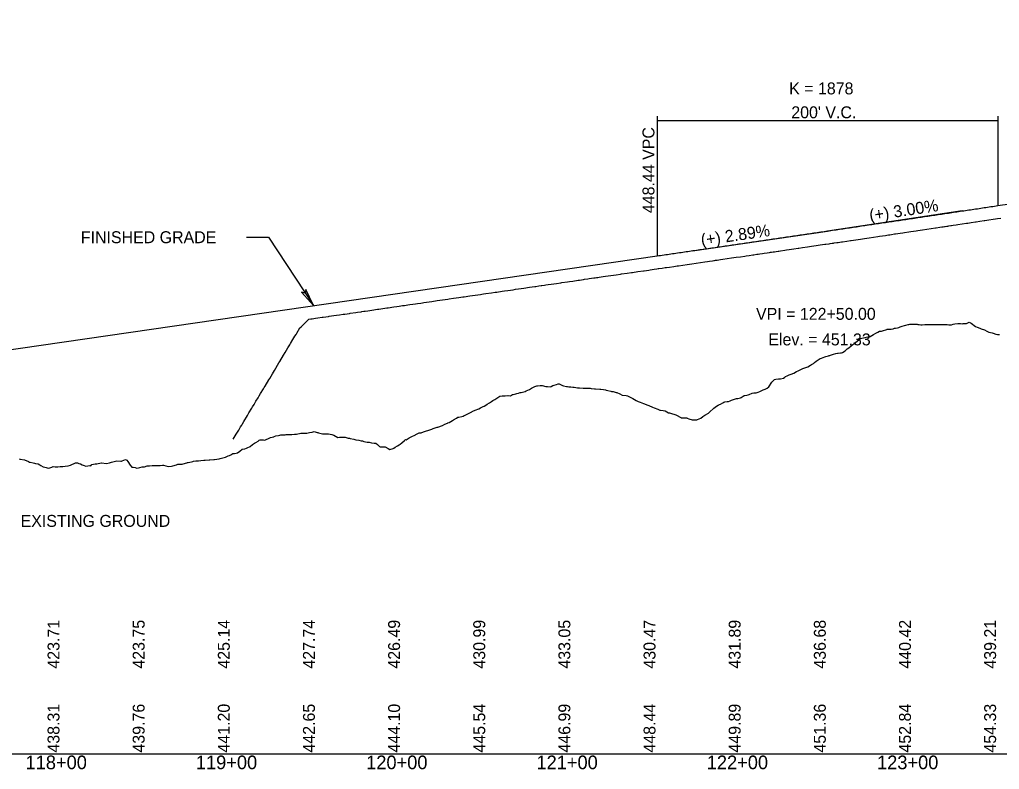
# Model space of a CAD drawing. Extents: x 2017200 to 2047700, y 854850 to 893350.
# Drawn here: x 2021276 to 2021851, y 865091 to 865531 of the extents above; entities that cross this region are included whole.
import ezdxf

# ---------------------------------------------------------------- set-up
doc = ezdxf.new("R2010")
doc.units = 0
for name, color, linetype in [('RD_DDB_GradeTX', 7, 'Continuous'), ('RD_DDB_Profile_Elev', 7, 'Continuous'), ('RD_DDB_Profile_EX', 7, 'Continuous'), ('RD_DDB_Profile_Lbl', 7, 'Continuous'), ('RD_DDB_Profile_PR', 7, 'Continuous'), ('RD_DDB_StaTX', 7, 'Continuous'), ('RD_DDB_StripGrade', 7, 'Continuous'), ('RD_DDB_VCLbl', 7, 'Continuous'), ('RD_GPK_Profile_Cell', 7, 'Continuous')]:
    doc.layers.add(name, color=color, linetype=linetype)

msp = doc.modelspace()

# ---------------------------------------------------------------- linework, layer by layer
at = {"layer": 'RD_DDB_GradeTX'}
for p in [(2021829.11, 865418.52), (2021670.82, 865395.2)]:
    msp.add_line(p, (2021750, 865406.65), dxfattribs=at)
at = {"layer": 'RD_DDB_Profile_Elev'}
msp.add_lwpolyline([(2021401.09, 865284.68), (2021402.25, 865286.62), (2021402.84, 865287.6), (2021404.28, 865290), (2021405.36, 865291.8), (2021406.02, 865292.91), (2021406.45, 865293.62), (2021407.28, 865295), (2021409.34, 865298.45), (2021410.28, 865300), (2021411.91, 865302.73), (2021412.4, 865303.54), (2021413.27, 865305), (2021414.37, 865306.83), (2021415.59, 865308.86), (2021416.27, 865310), (2021417.06, 865311.32), (2021418.77, 865314.18), (2021419.27, 865315), (2021419.75, 865315.81), (2021421.96, 865319.5), (2021422.44, 865320.3), (2021424.07, 865323.02), (2021425.26, 865325), (2021427.89, 865329.4), (2021428.34, 865330.14), (2021430.58, 865333.88), (2021431.52, 865335.46), (2021433.18, 865338.22), (2021434.24, 865340), (2021434.71, 865340.78), (2021436.06, 865343.03), (2021437.24, 865345), (2021437.9, 865346.1), (2021438.3, 865346.78), (2021440.23, 865350), (2021441.08, 865350.81), (2021442.25, 865351.92), (2021444.53, 865354.09), (2021445.49, 865355), (2021446.66, 865355.17), (2021447.46, 865355.28), (2021449.39, 865355.56), (2021450.65, 865355.74), (2021453.36, 865356.13), (2021453.83, 865356.2), (2021457.02, 865356.66), (2021457.42, 865356.72), (2021460.21, 865357.12), (2021461.75, 865357.34), (2021463.39, 865357.57), (2021465.64, 865357.9), (2021466.58, 865358.03), (2021469.31, 865358.43), (2021469.77, 865358.49), (2021472.96, 865358.95), (2021474.01, 865359.1), (2021476.14, 865359.41), (2021476.54, 865359.47), (2021477.8, 865359.65), (2021478.48, 865359.75), (2021480.07, 865360), (2021482.52, 865360.35), (2021485.71, 865360.81), (2021486.57, 865360.94), (2021488.89, 865361.27), (2021491.15, 865361.6), (2021492.08, 865361.73), (2021495.27, 865362.19), (2021497.03, 865362.45), (2021498.45, 865362.65), (2021500.51, 865362.95), (2021501.64, 865363.11), (2021503.64, 865363.4), (2021504.83, 865363.57), (2021506.56, 865363.82), (2021508.02, 865364.03), (2021509.21, 865364.21), (2021511.2, 865364.49), (2021512.13, 865364.63), (2021512.88, 865364.73), (2021514.62, 865365), (2021517.58, 865365.43), (2021520.77, 865365.89), (2021523.95, 865366.35), (2021527.14, 865366.81), (2021527.78, 865366.9), (2021530.33, 865367.27), (2021533.51, 865367.73), (2021535.81, 865368.06), (2021536.7, 865368.19), (2021539.89, 865368.65), (2021543.08, 865369.12), (2021544.69, 865369.35), (2021546.26, 865369.58), (2021546.99, 865369.68), (2021547.97, 865369.83), (2021549.45, 865370.04), (2021552.64, 865370.5), (2021554.88, 865370.82), (2021555.83, 865370.96), (2021559.01, 865371.42), (2021560.38, 865371.61), (2021562.2, 865371.87), (2021565.39, 865372.33), (2021566.88, 865372.55), (2021568.57, 865372.79), (2021571.76, 865373.25), (2021574.95, 865373.71), (2021578.14, 865374.17), (2021578.76, 865374.26), (2021580.44, 865374.5), (2021581.86, 865374.71), (2021582.2, 865374.76), (2021583.74, 865375), (2021584.51, 865375.11), (2021585.93, 865375.32), (2021587.7, 865375.57), (2021590.89, 865376.03), (2021593.37, 865376.39), (2021594.07, 865376.49), (2021597.26, 865376.95), (2021598.57, 865377.14), (2021600.45, 865377.41), (2021603.63, 865377.87), (2021604.34, 865377.97), (2021606.82, 865378.33), (2021607.38, 865378.41), (2021609.33, 865378.69), (2021610.01, 865378.79), (2021611.43, 865379), (2021612.83, 865379.2), (2021613.2, 865379.25), (2021613.58, 865379.31), (2021614.26, 865379.4), (2021615.16, 865379.53), (2021615.86, 865379.63), (2021618.3, 865380), (2021619.57, 865380.18), (2021622.76, 865380.64), (2021625.95, 865381.1), (2021628.5, 865381.47), (2021629.13, 865381.57), (2021632.32, 865382.03), (2021634.99, 865382.41), (2021635.51, 865382.49), (2021638.69, 865382.95), (2021641.88, 865383.41), (2021642.39, 865383.48), (2021645.07, 865383.87), (2021645.79, 865383.98), (2021648.26, 865384.33), (2021649.8, 865384.56), (2021650.49, 865384.66), (2021650.87, 865384.71), (2021652.85, 865385), (2021654.63, 865385.26), (2021655.37, 865385.36), (2021657.23, 865385.63), (2021659.84, 865386), (2021661.74, 865386.28), (2021662.44, 865386.38), (2021665.05, 865386.75), (2021667.65, 865387.13), (2021670.25, 865387.5), (2021672.9, 865387.89), (2021675.46, 865388.26), (2021678.06, 865388.64), (2021679.62, 865388.86), (2021680.67, 865389.02), (2021682.46, 865389.28), (2021683.27, 865389.4), (2021683.73, 865389.46), (2021684.32, 865389.55), (2021684.67, 865389.6), (2021685.14, 865389.67), (2021687.26, 865390), (2021688.48, 865390.18), (2021691.08, 865390.55), (2021693.68, 865390.93), (2021696.29, 865391.31), (2021698.89, 865391.69), (2021701.5, 865392.07), (2021702.2, 865392.17), (2021704.1, 865392.44), (2021706.07, 865392.73), (2021706.7, 865392.82), (2021708.45, 865393.08), (2021709.31, 865393.2), (2021710.27, 865393.34), (2021711.91, 865393.58), (2021712.73, 865393.7), (2021714.66, 865393.98), (2021715.91, 865394.16), (2021716.59, 865394.26), (2021717.15, 865394.34), (2021718.06, 865394.48), (2021718.88, 865394.59), (2021719.91, 865394.74), (2021721.1, 865394.93), (2021721.5, 865395), (2021722.32, 865395.12), (2021724.93, 865395.5), (2021725.84, 865395.63), (2021727.53, 865395.88), (2021730.14, 865396.26), (2021732.74, 865396.64), (2021733.2, 865396.71), (2021735.34, 865397.03), (2021738.22, 865397.45), (2021740.55, 865397.79), (2021743.32, 865398.2), (2021745.76, 865398.56), (2021748.36, 865398.94), (2021748.96, 865399.03), (2021750.96, 865399.32), (2021751.63, 865399.42), (2021752.78, 865399.59), (2021753.57, 865399.71), (2021754.01, 865399.77), (2021755.5, 865400), (2021756.17, 865400.1), (2021758.17, 865400.39), (2021758.77, 865400.48), (2021761.38, 865400.86), (2021763.56, 865401.18), (2021763.98, 865401.24), (2021766.59, 865401.63), (2021769.4, 865402.04), (2021771.79, 865402.39), (2021774.4, 865402.78), (2021777, 865403.16), (2021779.6, 865403.55), (2021780.57, 865403.69), (2021782.21, 865403.93), (2021784.09, 865404.21), (2021784.81, 865404.32), (2021785.76, 865404.46), (2021786.58, 865404.58), (2021787.57, 865404.73), (2021789.28, 865405), (2021790.02, 865405.11), (2021792.62, 865405.49), (2021794.26, 865405.74), (2021795.23, 865405.88), (2021797.83, 865406.26), (2021799.01, 865406.44), (2021800.43, 865406.65), (2021802.09, 865406.89), (2021803.04, 865407.03), (2021805.77, 865407.44), (2021808.24, 865407.8), (2021810.85, 865408.19), (2021813.45, 865408.57), (2021813.88, 865408.64), (2021816.05, 865408.96), (2021817.09, 865409.11), (2021817.84, 865409.22), (2021818.66, 865409.35), (2021819.01, 865409.4), (2021820.03, 865409.55), (2021820.74, 865409.66), (2021821.26, 865409.73), (2021822.44, 865409.92), (2021822.9, 865410), (2021823.86, 865410.14), (2021825.49, 865410.38), (2021826.47, 865410.53), (2021829.07, 865410.92), (2021831.68, 865411.31), (2021832.44, 865411.42), (2021834.28, 865411.69), (2021836.88, 865412.08), (2021837.28, 865412.14), (2021839.49, 865412.47), (2021842.09, 865412.86), (2021842.43, 865412.91), (2021844.69, 865413.25), (2021847.3, 865413.64), (2021848.58, 865413.83), (2021849.9, 865414.03), (2021851.7, 865414.3)], dxfattribs=at)
at = {"layer": 'RD_DDB_Profile_EX'}
msp.add_lwpolyline([(2021275.38, 865273.06), (2021275.9, 865272.93), (2021278.53, 865272.53), (2021280.72, 865271.44), (2021281.38, 865271.21), (2021281.72, 865271.15), (2021283.63, 865270.78), (2021284.38, 865270.54), (2021284.91, 865270.43), (2021286.54, 865270.07), (2021287.38, 865269.63), (2021288.1, 865269.17), (2021289.43, 865268.31), (2021290.39, 865268.17), (2021291.28, 865267.92), (2021292.33, 865267.63), (2021293.39, 865267.78), (2021294.47, 865268.22), (2021295.21, 865268.52), (2021296.39, 865268.46), (2021297.66, 865268.34), (2021298.09, 865268.3), (2021299.4, 865268.51), (2021300.96, 865268.66), (2021302.4, 865268.85), (2021304.03, 865268.92), (2021305.4, 865269.33), (2021306.69, 865269.97), (2021307.22, 865270.23), (2021308.41, 865270.8), (2021309.55, 865270.67), (2021310.41, 865270.4), (2021311.41, 865270.09), (2021312.4, 865269.65), (2021313.59, 865269.1), (2021314.42, 865268.71), (2021316.78, 865269.25), (2021317.43, 865269.03), (2021318.08, 865269.67), (2021319.97, 865270.07), (2021320.43, 865270.17), (2021320.92, 865270.08), (2021323.44, 865270.76), (2021323.74, 865270.72), (2021326.57, 865270.31), (2021328.35, 865270.76), (2021329.53, 865271.07), (2021332.72, 865271.87), (2021335, 865271.65), (2021335.47, 865271.7), (2021335.9, 865271.87), (2021337.8, 865272.63), (2021338.48, 865272.37), (2021339.09, 865271.48), (2021340.59, 865269.29), (2021341.49, 865268.17), (2021342.28, 865268.13), (2021343.38, 865268.06), (2021344.5, 865267.63), (2021345.47, 865267.89), (2021346.17, 865268.07), (2021347.51, 865268.45), (2021348.95, 865268.4), (2021350.52, 865268.9), (2021351.84, 865269.03), (2021353.53, 865269.24), (2021354.49, 865269.18), (2021355.03, 865269.18), (2021356.54, 865269.17), (2021357.26, 865269.17), (2021358.22, 865269.22), (2021359.56, 865269.28), (2021360.02, 865269.34), (2021361.4, 865268.97), (2021362.77, 865268.64), (2021364.88, 865268.88), (2021365.66, 865268.99), (2021367.78, 865269.64), (2021368.6, 865269.89), (2021371.01, 865269.99), (2021371.62, 865270.09), (2021373.74, 865270.79), (2021374.15, 865270.85), (2021374.63, 865270.91), (2021376.47, 865271.42), (2021377.34, 865271.57), (2021377.65, 865271.62), (2021379.11, 865271.92), (2021380.67, 865271.91), (2021381.92, 865272.08), (2021383.71, 865272.34), (2021384.63, 865272.39), (2021386.9, 865272.5), (2021387.35, 865272.55), (2021389.73, 865272.66), (2021390.09, 865272.77), (2021392.82, 865273.17), (2021393.28, 865273.28), (2021395.77, 865273.86), (2021396.46, 865274.13), (2021398.15, 865274.8), (2021398.79, 865275.08), (2021399.65, 865275.53), (2021400.84, 865276.14), (2021401.82, 865276.28), (2021402.84, 865276.49), (2021403.52, 865276.64), (2021404.84, 865277.63), (2021406.2, 865278.71), (2021407.87, 865279.05), (2021408.88, 865279.38), (2021409.21, 865279.53), (2021410.89, 865280.28), (2021412.4, 865281.44), (2021413.54, 865282.32), (2021414.22, 865282.68), (2021415.59, 865283.51), (2021416.36, 865283.98), (2021416.95, 865284.32), (2021418.77, 865284.19), (2021419.54, 865284.13), (2021419.98, 865284.15), (2021422.19, 865285.23), (2021423.01, 865285.55), (2021424.84, 865286.08), (2021425.15, 865286.19), (2021426.04, 865286.52), (2021427.65, 865286.82), (2021428.34, 865287.02), (2021429.07, 865287.24), (2021430.13, 865287.14), (2021431.52, 865287.26), (2021432.11, 865287.31), (2021432.77, 865287.35), (2021434.71, 865287.28), (2021435.4, 865287.32), (2021437.1, 865287.5), (2021438.18, 865287.65), (2021440.66, 865288.15), (2021441.22, 865288.21), (2021441.98, 865288.11), (2021444.27, 865288.2), (2021445.9, 865288.54), (2021447.46, 865288.77), (2021448.52, 865289.13), (2021450.33, 865288.63), (2021450.65, 865288.52), (2021451.13, 865288.36), (2021453.38, 865287.85), (2021453.83, 865287.78), (2021455.85, 865287.81), (2021456.42, 865287.82), (2021457.02, 865287.69), (2021458.94, 865287.28), (2021459.46, 865287.17), (2021460.21, 865287.05), (2021462.51, 865285.7), (2021463.39, 865285.75), (2021464.12, 865285.79), (2021465.56, 865285.73), (2021466.71, 865285.76), (2021468.6, 865285.29), (2021469.3, 865285.19), (2021469.77, 865285.09), (2021471.88, 865284.59), (2021473.11, 865284.33), (2021474.7, 865283.99), (2021476.14, 865283.72), (2021477.03, 865283.55), (2021477.76, 865283.28), (2021479.6, 865282.85), (2021480.81, 865282.77), (2021482.17, 865282.45), (2021482.52, 865282.41), (2021483.87, 865282.27), (2021484.73, 865282.22), (2021485.71, 865281.41), (2021486.92, 865280.39), (2021487.29, 865280.22), (2021489.17, 865280.12), (2021490.18, 865280.11), (2021492.08, 865279.09), (2021493.04, 865278.58), (2021494.95, 865279.11), (2021495.27, 865279.35), (2021496.1, 865279.98), (2021497.49, 865280.78), (2021498.45, 865281.31), (2021499.16, 865281.7), (2021500.04, 865282.5), (2021501.64, 865283.87), (2021502.22, 865284.37), (2021502.58, 865284.33), (2021504.26, 865285.31), (2021505.56, 865285.91), (2021508.02, 865287.25), (2021508.36, 865287.44), (2021510.17, 865288.35), (2021511.42, 865288.33), (2021512.7, 865288.83), (2021514.49, 865289.46), (2021515.22, 865289.62), (2021517.74, 865290.56), (2021518.54, 865290.81), (2021520.26, 865291.43), (2021520.77, 865291.62), (2021521.24, 865291.74), (2021523.95, 865292.68), (2021525.28, 865293.4), (2021526.79, 865294.09), (2021527.14, 865294.2), (2021527.79, 865294.4), (2021529.87, 865295.63), (2021530.33, 865295.89), (2021532.13, 865297.04), (2021532.95, 865297.51), (2021533.51, 865297.6), (2021535.29, 865297.88), (2021536.03, 865298.17), (2021536.7, 865298.5), (2021537.22, 865298.76), (2021539.11, 865299.72), (2021539.89, 865300.05), (2021540.28, 865300.22), (2021542.2, 865301.23), (2021542.77, 865301.5), (2021543.08, 865301.62), (2021545.29, 865302.45), (2021546.26, 865302.95), (2021547.74, 865303.7), (2021548.37, 865303.95), (2021549.45, 865304.63), (2021550.22, 865305.11), (2021551.46, 865305.97), (2021552.64, 865306.73), (2021553.54, 865307.31), (2021554.56, 865307.92), (2021555.17, 865308.27), (2021555.83, 865308.72), (2021557.65, 865309.95), (2021559.01, 865310.01), (2021560.11, 865310.06), (2021560.75, 865310.07), (2021562.2, 865310.27), (2021562.57, 865310.32), (2021563.85, 865310.03), (2021565.04, 865310.78), (2021565.39, 865310.86), (2021566.95, 865311.24), (2021567.5, 865311.4), (2021568.57, 865311.71), (2021569.59, 865311.99), (2021570.05, 865312.08), (2021571.76, 865312.43), (2021572.41, 865312.56), (2021573.15, 865312.98), (2021574.95, 865313.86), (2021576.26, 865314.58), (2021577.31, 865315.08), (2021578.14, 865315.45), (2021579.37, 865315.99), (2021579.75, 865315.98), (2021581.32, 865316.12), (2021582.48, 865316.2), (2021584.64, 865315.54), (2021585.59, 865315.57), (2021587.08, 865315.28), (2021587.7, 865315.58), (2021588.7, 865316.08), (2021589.51, 865316.24), (2021590.89, 865316.76), (2021591.94, 865317.17), (2021592.39, 865317), (2021594.07, 865316.31), (2021594.38, 865316.19), (2021594.94, 865315.89), (2021596.8, 865315.46), (2021597.26, 865315.43), (2021598.06, 865315.37), (2021599.23, 865315.37), (2021600.45, 865315.16), (2021601.18, 865315.04), (2021603.27, 865314.82), (2021603.63, 865314.81), (2021604.31, 865314.78), (2021606.49, 865314.54), (2021606.82, 865314.53), (2021607.43, 865314.51), (2021608.9, 865314.63), (2021610.01, 865314.53), (2021610.56, 865314.49), (2021611.32, 865314.4), (2021613.2, 865314.18), (2021613.83, 865314.1), (2021616.38, 865313.95), (2021616.83, 865313.93), (2021618.54, 865313.85), (2021619.57, 865313.49), (2021619.97, 865313.35), (2021620.94, 865313.1), (2021622.76, 865312.74), (2021623.11, 865312.67), (2021624.11, 865312.5), (2021625.95, 865312.07), (2021626.25, 865312.03), (2021628.14, 865311.31), (2021629.39, 865310.41), (2021631.8, 865310.26), (2021632.54, 865310.07), (2021632.92, 865309.91), (2021634.13, 865309.27), (2021635.69, 865308.42), (2021637.7, 865307.35), (2021638.84, 865306.79), (2021640.08, 865306.28), (2021641.99, 865305.5), (2021642.46, 865305.28), (2021643.91, 865304.74), (2021645.15, 865304.29), (2021647.22, 865303.37), (2021648.31, 865302.94), (2021650.47, 865302.21), (2021651.47, 865301.7), (2021651.97, 865301.68), (2021653.46, 865301.52), (2021654.63, 865301.27), (2021656.71, 865300.17), (2021657.23, 865300.07), (2021657.8, 865299.96), (2021659.07, 865299.48), (2021659.84, 865299.25), (2021660.97, 865298.92), (2021661.43, 865298.72), (2021662.44, 865298.17), (2021662.77, 865297.99), (2021663.79, 865297.34), (2021664.15, 865297.13), (2021665.05, 865297.13), (2021667.33, 865297.12), (2021667.65, 865296.97), (2021668.5, 865296.56), (2021670.51, 865295.94), (2021670.85, 865295.9), (2021671.79, 865295.97), (2021672.86, 865296), (2021673.19, 865296.01), (2021673.7, 865296.08), (2021675.54, 865296.85), (2021676.89, 865297.88), (2021678.06, 865298.7), (2021680.09, 865299.88), (2021680.67, 865300.42), (2021683.29, 865302.89), (2021684.88, 865304.01), (2021685.87, 865304.55), (2021686.5, 865304.88), (2021687.21, 865305.08), (2021688.48, 865305.91), (2021689.07, 865306.3), (2021689.71, 865306.6), (2021691.08, 865306.63), (2021691.85, 865306.65), (2021692.92, 865307.12), (2021693.68, 865307.48), (2021694.17, 865307.72), (2021696.49, 865308.5), (2021697.38, 865308.56), (2021698.89, 865308.93), (2021699.37, 865309.04), (2021701.11, 865310.22), (2021701.5, 865310.29), (2021702.6, 865310.51), (2021703.42, 865310.63), (2021704.1, 865310.92), (2021705.83, 865311.64), (2021706.7, 865311.73), (2021708.03, 865311.86), (2021709.31, 865312.26), (2021710.33, 865312.54), (2021711.91, 865313.31), (2021712.31, 865313.51), (2021713.4, 865313.97), (2021714.51, 865314.64), (2021715.56, 865315.28), (2021717.22, 865318.16), (2021718.82, 865319.59), (2021719.72, 865319.79), (2021721.14, 865320.08), (2021722.32, 865320.12), (2021724.08, 865320.33), (2021724.93, 865321.05), (2021725.34, 865321.41), (2021726.37, 865321.83), (2021727.53, 865322.29), (2021728.72, 865322.74), (2021730.14, 865323.44), (2021731.89, 865324.3), (2021732.74, 865324.71), (2021733.2, 865324.94), (2021735.47, 865326.13), (2021736.15, 865326.33), (2021737.95, 865326.93), (2021738.46, 865327.15), (2021740.01, 865328.03), (2021740.55, 865328.34), (2021741.75, 865329.05), (2021742.28, 865329.58), (2021743.43, 865330.48), (2021744.54, 865331.15), (2021745.05, 865331.57), (2021745.76, 865331.86), (2021746.43, 865332.13), (2021748.36, 865333.02), (2021749.07, 865333.03), (2021750.58, 865333.61), (2021750.96, 865333.65), (2021751.32, 865333.69), (2021751.67, 865333.94), (2021753.58, 865334.46), (2021754.99, 865334.88), (2021755.83, 865335.07), (2021756.17, 865335.1), (2021757.61, 865335.21), (2021758.31, 865335.22), (2021758.77, 865335.49), (2021760.33, 865336.38), (2021761.64, 865337.54), (2021762.58, 865338.18), (2021763.98, 865339.34), (2021764.51, 865339.77), (2021764.97, 865340.25), (2021765.42, 865340.56), (2021766.59, 865341.54), (2021768.32, 865342.99), (2021769.31, 865343.7), (2021772.02, 865344.29), (2021774.4, 865344.77), (2021775.02, 865344.9), (2021776.02, 865345.44), (2021777, 865346.01), (2021778.38, 865346.85), (2021779.6, 865347.48), (2021780.48, 865347.94), (2021781.75, 865348.03), (2021782.21, 865348.17), (2021784.81, 865348.98), (2021785.13, 865349.09), (2021787.41, 865349.12), (2021788.51, 865349.38), (2021789.39, 865349.7), (2021790.02, 865349.81), (2021791.05, 865349.98), (2021791.9, 865350.17), (2021792.62, 865350.48), (2021793.83, 865350.99), (2021795.3, 865351.29), (2021796.05, 865351.44), (2021797.45, 865351.84), (2021797.83, 865351.93), (2021798.26, 865352.03), (2021798.7, 865352.12), (2021800.43, 865352.07), (2021802.11, 865352.1), (2021802.69, 865352.02), (2021803.04, 865351.97), (2021803.75, 865351.87), (2021804.9, 865351.68), (2021805.64, 865351.74), (2021807.11, 865351.9), (2021808.24, 865351.87), (2021808.96, 865351.85), (2021809.97, 865351.87), (2021810.85, 865351.93), (2021811.52, 865351.97), (2021812.39, 865351.91), (2021813.73, 865351.89), (2021816.11, 865351.84), (2021818.66, 865351.83), (2021819.28, 865351.83), (2021820.33, 865351.89), (2021821.26, 865351.79), (2021822.16, 865351.69), (2021822.74, 865351.67), (2021823.86, 865352.04), (2021824.73, 865352.33), (2021826.47, 865352.48), (2021826.92, 865352.47), (2021828.15, 865352.39), (2021829.12, 865352.38), (2021829.68, 865352.46), (2021831.31, 865352.39), (2021831.68, 865352.55), (2021833.17, 865353.2), (2021834.28, 865352.76), (2021836.88, 865350.76), (2021837.88, 865350.25), (2021839.49, 865349.69), (2021840.16, 865349.43), (2021842.25, 865348.68), (2021843.66, 865347.98), (2021844.69, 865347.35), (2021845.69, 865347.28), (2021846.61, 865347.09), (2021847.3, 865346.91), (2021848.8, 865346.16), (2021849.9, 865346.06), (2021850.98, 865345.96)], dxfattribs=at)
at = {"layer": 'RD_DDB_Profile_Lbl'}
msp.add_lwpolyline([(2021408.86, 865403.16), (2021421.72, 865403.16), (2021448.17, 865362.98)], dxfattribs=at)
msp.add_lwpolyline([(2021448.17, 865362.98), (2021443.71, 865372.48), (2021443.34, 865370.32), (2021441.21, 865370.83)], close=True, dxfattribs=at)
at = {"layer": 'RD_DDB_Profile_PR'}
for p, q in [((2021850, 865421.65), (2022577.5, 865530.78)), ((2021255, 865335.04), (2021650, 865392.18))]:
    msp.add_line(p, q, dxfattribs=at)
msp.add_spline([(2021650, 865392.18), (2021654, 865392.76), (2021658, 865393.34), (2021662, 865393.92), (2021666, 865394.5), (2021670, 865395.08), (2021674, 865395.66), (2021678, 865396.24), (2021682, 865396.83), (2021686, 865397.41), (2021690, 865397.99), (2021694, 865398.57), (2021698, 865399.16), (2021702, 865399.74), (2021706, 865400.33), (2021710, 865400.91), (2021714, 865401.5), (2021718, 865402.08), (2021722, 865402.67), (2021726, 865403.25), (2021730, 865403.84), (2021734, 865404.43), (2021738, 865405.02), (2021742, 865405.61), (2021746, 865406.19), (2021750, 865406.78), (2021754, 865407.37), (2021758, 865407.96), (2021762, 865408.55), (2021766, 865409.14), (2021770, 865409.74), (2021774, 865410.33), (2021778, 865410.92), (2021782, 865411.51), (2021786, 865412.1), (2021790, 865412.7), (2021794, 865413.29), (2021798, 865413.89), (2021802, 865414.48), (2021806, 865415.08), (2021810, 865415.67), (2021814, 865416.27), (2021818, 865416.86), (2021822, 865417.46), (2021826, 865418.06), (2021830, 865418.66), (2021834, 865419.25), (2021838, 865419.85), (2021842, 865420.45), (2021846, 865421.05), (2021850, 865421.65)], degree=3, dxfattribs=at)
at = {"layer": 'RD_DDB_VCLbl'}
for p, q in [((2021650, 865474.15), (2021650, 865392.18)), ((2021650, 865471.65), (2021850, 865471.65)), ((2021850, 865474.15), (2021850, 865421.65))]:
    msp.add_line(p, q, dxfattribs=at)
at = {"layer": 'RD_GPK_Profile_Cell'}
msp.add_line((2020500, 865100), (2029700, 865100), dxfattribs=at)

# ---------------------------------------------------------------- texts
at = {"layer": 'RD_DDB_GradeTX'}
for s, rotation, p in [('(+) 3.00%', 8.53077, (2021775.09, 865412.44)), ('(+) 2.89%', 8.23222, (2021676.15, 865397.99))]:
    msp.add_text(s, height=7, rotation=rotation, dxfattribs=at).set_placement(p)
at = {"layer": 'RD_DDB_Profile_Lbl'}
for s, p in [('FINISHED GRADE', (2021311.54, 865399.61)), ('VPI = 122+50.00', (2021708.04, 865354.65)), ('Elev. = 451.33', (2021715.27, 865339.65)), ('EXISTING GROUND', (2021276.17, 865233.18))]:
    msp.add_text(s, height=7, dxfattribs=at).set_placement(p)
at = {"layer": 'RD_DDB_StaTX'}
for s, p in [('118+00', (2021279.1, 865091)), ('118+00', (2021279.1, 865091)), ('119+00', (2021379.1, 865091)), ('119+00', (2021379.1, 865091)), ('120+00', (2021479.1, 865091)), ('120+00', (2021479.1, 865091)), ('121+00', (2021579.1, 865091)), ('121+00', (2021579.1, 865091)), ('122+00', (2021679.1, 865091)), ('122+00', (2021679.1, 865091)), ('123+00', (2021779.1, 865091)), ('123+00', (2021779.1, 865091))]:
    msp.add_text(s, height=8, dxfattribs=at).set_placement(p)
at = {"layer": 'RD_DDB_StripGrade'}
for s, p in [('448.44 VPC', (2021648.37, 865417.23)), ('423.71', (2021299, 865150)), ('423.75', (2021349, 865150)), ('425.14', (2021399, 865150)), ('427.74', (2021449, 865150)), ('426.49', (2021499, 865150)), ('430.99', (2021549, 865150)), ('433.05', (2021599, 865150)), ('430.47', (2021649, 865150)), ('431.89', (2021699, 865150)), ('436.68', (2021749, 865150)), ('440.42', (2021799, 865150)), ('439.21', (2021849, 865150)), ('438.31', (2021299, 865100.75)), ('439.76', (2021349, 865100.75)), ('441.20', (2021399, 865100.75)), ('442.65', (2021449, 865100.75)), ('444.10', (2021499, 865100.75)), ('445.54', (2021549, 865100.75)), ('446.99', (2021599, 865100.75)), ('448.44', (2021649, 865100.75)), ('449.89', (2021699, 865100.75)), ('451.36', (2021749, 865100.75)), ('452.84', (2021799, 865100.75)), ('454.33', (2021849, 865100.75))]:
    msp.add_text(s, height=7, rotation=90, dxfattribs=at).set_placement(p)
at = {"layer": 'RD_DDB_VCLbl'}
for s, p in [('K = 1878', (2021727.5, 865486.9)), ("200' V.C.", (2021728.75, 865472.9))]:
    msp.add_text(s, height=7, dxfattribs=at).set_placement(p)

doc.saveas('drawing.dxf')
